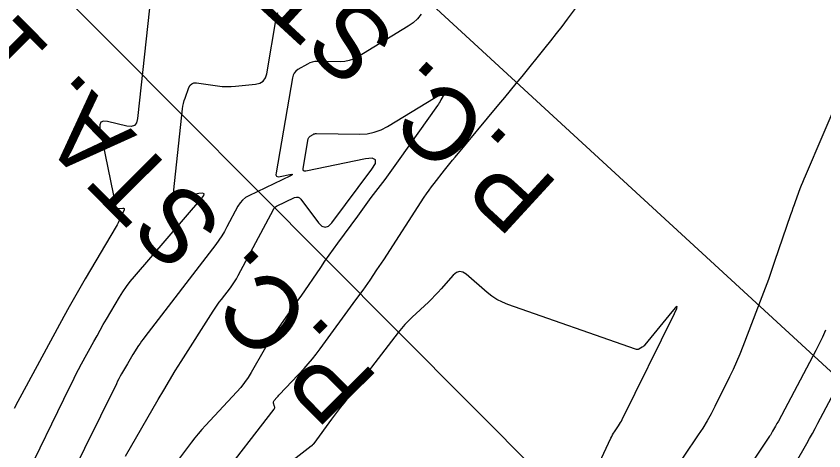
# Model space of a CAD drawing. Extents: x 658976 to 668721, y 639543 to 647196.
# Drawn here: x 662151.7 to 662239.7, y 643164.1 to 643211.5 of the extents above; entities that cross this region are included whole.
import ezdxf

# ---------------------------------------------------------------- set-up
doc = ezdxf.new("R2010")
doc.units = 0
for name, color, linetype in [('Ex_Major Contours', 7, 'Continuous'), ('Ex_Minor Contours', 7, 'Continuous'), ('R_Ramp 15 Degree_Min Ls', 7, 'Continuous'), ('R_Ramp 20 Degree Existing Ramp', 7, 'Continuous')]:
    doc.layers.add(name, color=color, linetype=linetype)

msp = doc.modelspace()

# ---------------------------------------------------------------- linework, layer by layer
at = {"layer": 'Ex_Major Contours'}
for points in [[(662163.601, 643163.517), (662167.148, 643169.673), (662167.759, 643170.721), (662168.382, 643171.762), (662169.016, 643172.796), (662169.661, 643173.823), (662173.143, 643179.296), (662173.36, 643179.628), (662173.583, 643179.956), (662173.814, 643180.278), (662174.052, 643180.595), (662175.017, 643181.853), (662175.251, 643182.172), (662175.472, 643182.5), (662175.679, 643182.837), (662175.871, 643183.183), (662179.704, 643190.403), (662179.772, 643190.511), (662179.854, 643190.604), (662179.951, 643190.683), (662180.061, 643190.746), (662182.021, 643191.688), (662182.221, 643191.752), (662182.404, 643191.745), (662182.568, 643191.666), (662182.715, 643191.516), (662184.61, 643188.948), (662184.972, 643188.58), (662185.336, 643188.457), (662185.7, 643188.578), (662186.065, 643188.943), (662190.454, 643194.797), (662190.824, 643195.418), (662190.831, 643195.808), (662190.475, 643195.968), (662189.756, 643195.898), (662183.251, 643194.562), (662183.095, 643194.552), (662182.992, 643194.598), (662182.943, 643194.699), (662182.948, 643194.856), (662183.502, 643198.086), (662183.528, 643198.177), (662183.57, 643198.256), (662183.629, 643198.324), (662183.706, 643198.379), (662184.046, 643198.578), (662184.133, 643198.622), (662184.223, 643198.652), (662184.316, 643198.67), (662184.413, 643198.675), (662189.128, 643198.61), (662189.932, 643198.654), (662190.706, 643198.806), (662191.451, 643199.067), (662192.165, 643199.438), (662198.175, 643203.088), (662198.299, 643203.149), (662198.363, 643203.148), (662198.367, 643203.084), (662198.313, 643202.957), (662197.975, 643202.325), (662197.888, 643202.168), (662197.796, 643202.014), (662197.7, 643201.864), (662197.598, 643201.716), (662193.309, 643195.692), (662192.946, 643195.185), (662192.581, 643194.681), (662192.212, 643194.179), (662191.84, 643193.679), (662190.346, 643191.683), (662189.973, 643191.184), (662189.602, 643190.683), (662189.232, 643190.182), (662188.864, 643189.679), (662186.713, 643186.739), (662186.235, 643186.079), (662185.761, 643185.416), (662185.293, 643184.75), (662184.829, 643184.08), (662182.688, 643180.961), (662182.352, 643180.473), (662182.014, 643179.987), (662181.674, 643179.501), (662181.333, 643179.017), (662179.963, 643177.084), (662179.627, 643176.597), (662179.303, 643176.102), (662178.991, 643175.599), (662178.691, 643175.088), (662177.296, 643172.64), (662176.95, 643172.072), (662176.573, 643171.527), (662176.165, 643171.005), (662175.725, 643170.506), (662172.297, 643166.838), (662171.9, 643166.402), (662171.515, 643165.955), (662171.144, 643165.497), (662170.785, 643165.029), (662169.374, 643163.134)], [(662239.883, 643177.227), (662239.557, 643176.483), (662239.209, 643175.749), (662238.838, 643175.025), (662234.757, 643167.345), (662234.682, 643167.204), (662234.605, 643167.063), (662234.527, 643166.923), (662234.449, 643166.784), (662234.132, 643166.228), (662234.052, 643166.089), (662233.969, 643165.952), (662233.884, 643165.817), (662233.796, 643165.683), (662227.169, 643155.724)]]:
    msp.add_lwpolyline(points, dxfattribs=at)
at = {"layer": 'Ex_Minor Contours'}
for points in [[(662167.653, 643152.943), (662179.784, 643168.62), (662179.829, 643168.693), (662179.854, 643168.77), (662179.857, 643168.85), (662179.841, 643168.934), (662179.734, 643169.278), (662179.718, 643169.361), (662179.723, 643169.44), (662179.751, 643169.515), (662179.799, 643169.584), (662180.09, 643169.913), (662180.159, 643169.99), (662180.228, 643170.066), (662180.298, 643170.142), (662180.368, 643170.218), (662183.047, 643173.078), (662183.509, 643173.587), (662183.955, 643174.109), (662184.385, 643174.644), (662184.799, 643175.192), (662188.705, 643180.536), (662189.484, 643181.617), (662190.248, 643182.708), (662190.997, 643183.809), (662191.731, 643184.921), (662196.157, 643191.726), (662196.413, 643192.11), (662196.678, 643192.488), (662196.951, 643192.859), (662197.232, 643193.225), (662198.375, 643194.674), (662198.662, 643195.036), (662198.951, 643195.395), (662199.243, 643195.753), (662199.536, 643196.108), (662204.288, 643201.823), (662204.924, 643202.59), (662205.558, 643203.359), (662206.19, 643204.129), (662206.821, 643204.902), (662209.337, 643207.994), (662209.962, 643208.77), (662210.579, 643209.553), (662211.186, 643210.343), (662211.786, 643211.139), (662217.979, 643219.463)], [(662166.201, 643212.326), (662164.907, 643200.295), (662164.79, 643199.841), (662164.557, 643199.552), (662164.207, 643199.43), (662163.74, 643199.473), (662161.638, 643199.977), (662161.192, 643200.021), (662160.904, 643199.901), (662160.775, 643199.618), (662160.805, 643199.17), (662162.549, 643190.692), (662162.584, 643190.595), (662162.642, 643190.529), (662162.723, 643190.495), (662162.827, 643190.493), (662163.289, 643190.551), (662163.384, 643190.55), (662163.439, 643190.519), (662163.453, 643190.458), (662163.426, 643190.366), (662162.969, 643189.335), (662162.874, 643189.129), (662162.773, 643188.926), (662162.667, 643188.726), (662162.555, 643188.529), (662159.196, 643182.838), (662158.603, 643181.821), (662158.018, 643180.8), (662157.443, 643179.773), (662156.876, 643178.741), (662152.269, 643170.262), (662151.852, 643169.484), (662151.443, 643168.701)], [(662152.311, 643160.401), (662157.527, 643171.077), (662157.837, 643171.703), (662158.154, 643172.326), (662158.478, 643172.946), (662158.808, 643173.562), (662160.146, 643176.024), (662160.481, 643176.634), (662160.821, 643177.242), (662161.167, 643177.846), (662161.518, 643178.447), (662162.933, 643180.845), (662163.3, 643181.436), (662163.692, 643182.008), (662164.109, 643182.562), (662164.551, 643183.098), (662171.907, 643191.61), (662172.125, 643191.918), (662172.145, 643192.111), (662171.967, 643192.188), (662171.592, 643192.148), (662169.694, 643191.758), (662169.285, 643191.733), (662169.008, 643191.853), (662168.862, 643192.117), (662168.848, 643192.526), (662169.799, 643201.361), (662169.841, 643201.663), (662169.901, 643201.96), (662169.979, 643202.253), (662170.076, 643202.542), (662170.499, 643203.687), (662170.63, 643203.933), (662170.809, 643204.096), (662171.038, 643204.178), (662171.316, 643204.178), (662173.631, 643203.861), (662174.117, 643203.809), (662174.605, 643203.785), (662175.093, 643203.791), (662175.581, 643203.826), (662177.753, 643204.044), (662178.223, 643204.155), (662178.585, 643204.383), (662178.837, 643204.728), (662178.981, 643205.189), (662180.049, 643211.406), (662180.176, 643211.866)], [(662195.822, 643211.682), (662195.412, 643211.178), (662194.936, 643210.736), (662194.393, 643210.356), (662188.88, 643207.008), (662188.435, 643206.777), (662187.972, 643206.615), (662187.49, 643206.52), (662186.99, 643206.493), (662184.528, 643206.527), (662184.235, 643206.512), (662183.953, 643206.458), (662183.681, 643206.365), (662183.418, 643206.234), (662182.39, 643205.633), (662182.159, 643205.465), (662181.98, 643205.261), (662181.852, 643205.021), (662181.776, 643204.746), (662179.999, 643194.404), (662179.992, 643194.176), (662180.064, 643194.028), (662180.214, 643193.961), (662180.442, 643193.976), (662181.514, 643194.196), (662181.717, 643194.229), (662181.792, 643194.219), (662181.738, 643194.166), (662181.556, 643194.069), (662177.034, 643191.897), (662176.665, 643191.684), (662176.344, 643191.422), (662176.07, 643191.112), (662175.843, 643190.753), (662174.646, 643188.498), (662174.369, 643188.001), (662174.072, 643187.517), (662173.755, 643187.045), (662173.418, 643186.586), (662165.69, 643176.511), (662165.515, 643176.278), (662165.345, 643176.041), (662165.181, 643175.801), (662165.022, 643175.557), (662164.397, 643174.574), (662164.242, 643174.327), (662164.089, 643174.079), (662163.94, 643173.829), (662163.793, 643173.577), (662163.167, 643172.49), (662163.016, 643172.224), (662162.87, 643171.955), (662162.728, 643171.684), (662162.591, 643171.41), (662157.388, 643160.814)], [(662241.51, 643203.023), (662237.661, 643194.033), (662237.516, 643193.688), (662237.375, 643193.341), (662237.239, 643192.992), (662237.107, 643192.642), (662236.59, 643191.236), (662236.462, 643190.884), (662236.335, 643190.532), (662236.212, 643190.178), (662236.09, 643189.824), (662234.349, 643184.711), (662234.014, 643183.743), (662233.67, 643182.778), (662233.316, 643181.816), (662232.952, 643180.858), (662230.872, 643175.457), (662230.539, 643174.621), (662230.187, 643173.794), (662229.817, 643172.974), (662229.427, 643172.163), (662227.829, 643168.936), (662227.417, 643168.136), (662226.979, 643167.352), (662226.515, 643166.582), (662226.026, 643165.828), (662222.897, 643161.178)], [(662211.021, 643153.701), (662216.507, 643165.492), (662216.593, 643165.669), (662216.687, 643165.842), (662216.787, 643166.011), (662216.893, 643166.177), (662217.334, 643166.831), (662217.441, 643166.996), (662217.543, 643167.165), (662217.639, 643167.337), (662217.729, 643167.512), (662223.444, 643179.06), (662223.695, 643179.618), (662223.728, 643179.836), (662223.543, 643179.715), (662223.14, 643179.255), (662220.194, 643175.627), (662220.129, 643175.554), (662220.057, 643175.488), (662219.98, 643175.43), (662219.897, 643175.379), (662219.551, 643175.189), (662219.464, 643175.152), (662219.375, 643175.134), (662219.285, 643175.137), (662219.193, 643175.159), (662205.282, 643180.032), (662204.667, 643180.281), (662204.083, 643180.583), (662203.531, 643180.941), (662203.011, 643181.353), (662200.74, 643183.331), (662200.368, 643183.572), (662200.008, 643183.637), (662199.659, 643183.526), (662199.322, 643183.239), (662197.995, 643181.742), (662197.66, 643181.372), (662197.315, 643181.01), (662196.963, 643180.656), (662196.602, 643180.31), (662194.842, 643178.661), (662194.435, 643178.264), (662194.045, 643177.853), (662193.672, 643177.426), (662193.316, 643176.983), (662187.371, 643169.3), (662187.035, 643168.861), (662186.701, 643168.42), (662186.371, 643167.977), (662186.044, 643167.531), (662184.131, 643164.905), (662184.11, 643164.877), (662184.088, 643164.851), (662184.065, 643164.825), (662184.041, 643164.8), (662183.942, 643164.703), (662183.917, 643164.68), (662183.891, 643164.656), (662183.865, 643164.634), (662183.838, 643164.612), (662180.569, 643162.051)], [(662236.601, 643162.68), (662237.852, 643164.878), (662238.162, 643165.428), (662238.469, 643165.981), (662238.772, 643166.536), (662239.07, 643167.093), (662244.731, 643177.747)]]:
    msp.add_lwpolyline(points, dxfattribs=at)
at = {"layer": 'R_Ramp 15 Degree_Min Ls'}
msp.add_lwpolyline([(662256.073, 643114.042), (662185.51, 643184.901), (662114.948, 643255.76)], dxfattribs=at)
at = {"layer": 'R_Ramp 20 Degree Existing Ramp'}
msp.add_lwpolyline([(662282.005, 643134.554), (662208.396, 643202.243), (662134.787, 643269.931)], dxfattribs=at)

# ---------------------------------------------------------------- texts
at = {"layer": 'R_Ramp 15 Degree_Min Ls'}
msp.add_text('P.C. STA. 180+93.29', height=8, rotation=134.88005, dxfattribs=at).set_placement((662191.341, 643171.959))
at = {"layer": 'R_Ramp 20 Degree Existing Ramp'}
msp.add_text('P.C. STA. 181+25.49', height=8, rotation=137.39933, dxfattribs=at).set_placement((662210.988, 643193.067))

doc.saveas('drawing.dxf')
